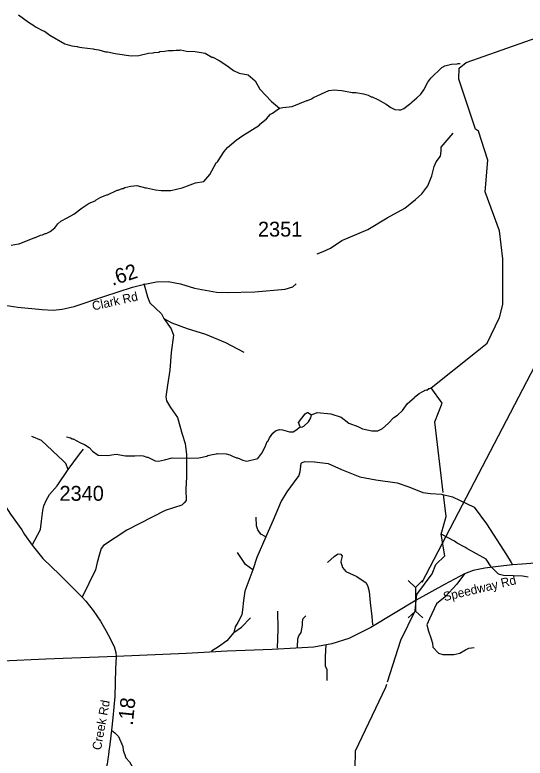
# Model space of a CAD drawing. Extents: x 1248224 to 1454986, y 825081 to 985870.
# Drawn here: x 1389833 to 1394113, y 878376 to 884612 of the extents above; entities that cross this region are included whole.
import ezdxf

# ---------------------------------------------------------------- set-up
doc = ezdxf.new("R2010")
doc.units = 0
for name, color, linetype in [('Exist Hydrographic Creek Single Shore', 7, 'Continuous'), ('Exist Hydrographic Misc Water Feature', 7, 'Continuous'), ('Exist Road Non-System Type 51', 7, 'Continuous'), ('Exist Road Secondary Mileage Hundredths English Label', 7, 'Continuous'), ('Exist Road Secondary Structure Culvert CELL', 7, 'Continuous'), ('Exist Road Secondary Structure Culvert Number Label', 7, 'Continuous'), ('Exist Road Secondary Type 51 Attributed', 7, 'Continuous'), ('Exist Road Secondary Type 51 Label', 7, 'Continuous'), ('Exist Road Secondary Type 51 Number Label', 7, 'Continuous')]:
    doc.layers.add(name, color=color, linetype=linetype)

msp = doc.modelspace()

# ---------------------------------------------------------------- linework, layer by layer
at = {"layer": 'Exist Hydrographic Creek Single Shore'}
for points in [[(1393696.2, 881780.9), (1393794, 881859.2), (1393899, 882073.7), (1393925.9, 882181.5), (1393925.9, 882565.6), (1393896.9, 882799.3), (1393778.9, 883126.7), (1393800.9, 883392.2), (1393722.9, 883636.6), (1393697.9, 883653.6), (1393556.9, 884073.3), (1393559, 884165.2), (1393617.9, 884213.3), (1394508, 884526.9)], [(1392958.2, 879015.7), (1393069.1, 879365.2), (1393191.8, 879613.2), (1393200.2, 879701.1), (1393203.8, 879749.3), (1393333.8, 879921.5), (1393362.7, 880000.5), (1393438.5, 880073.2), (1393409.1, 880255.1), (1393449.6, 880402.3), (1393427.8, 880588.7)]]:
    msp.add_lwpolyline(points, dxfattribs=at)
at = {"layer": 'Exist Hydrographic Misc Water Feature'}
for points in [[(1389863.9, 884612.5), (1389946.6, 884552.6), (1389992, 884523.7), (1390005.7, 884511.4), (1390069, 884478), (1390080.7, 884475.8), (1390125.9, 884440.8), (1390250.7, 884370.1), (1390310.3, 884352.8), (1390354.2, 884347.8), (1390362.1, 884343.7), (1390394, 884339), (1390489.8, 884328.8), (1390497.8, 884324.7), (1390537.6, 884319.8), (1390593.2, 884302.6), (1390609.2, 884302.3), (1390673, 884288.8), (1390808.5, 884269.9), (1390872.6, 884272.4), (1390953, 884290.7), (1390993.1, 884293.7), (1391001.2, 884297.5), (1391041.3, 884300.7), (1391049.4, 884304.5), (1391089.4, 884307.6), (1391121.5, 884314.9), (1391161.5, 884314), (1391185.6, 884317.5), (1391201.6, 884315.2), (1391217.6, 884316.8), (1391222.4, 884319.3), (1391273.4, 884307.6), (1391345.8, 884305.9), (1391429.1, 884292.1), (1391484.4, 884258.9), (1391492.4, 884258.8), (1391547.7, 884229.6), (1391610.9, 884188.1), (1391665.9, 884147), (1391713.4, 884122), (1391789.2, 884108.3), (1391847.8, 884059.4), (1391886.6, 883990.3), (1391984.3, 883884.2), (1392053.1, 883830.1)], [(1392053.1, 883830.1), (1392079.2, 883836.1), (1392159.4, 883844.3), (1392280.5, 883893.6), (1392288.5, 883893.4), (1392320.9, 883908.7), (1392337.1, 883920.3), (1392466.4, 883977.5), (1392514.6, 883984.3), (1392538.4, 883979.8), (1392576.4, 883979), (1392662, 883961.2), (1392692, 883960.4), (1392755.8, 883951.1), (1392797.5, 883938.2), (1392821.3, 883925.7), (1392829.2, 883925.5), (1392876.8, 883902.4), (1392947.9, 883862.9), (1392987.3, 883834), (1393018.9, 883817.3), (1393054.9, 883814.5), (1393070.9, 883816.2), (1393095.2, 883827.7), (1393144, 883862.5), (1393158.2, 883874.2), (1393164.4, 883884.1), (1393205.1, 883915.2), (1393237.8, 883946.5), (1393264.5, 883983.8), (1393298, 884049), (1393320.7, 884080.5), (1393414.6, 884170.4), (1393438.9, 884185.9), (1393495.2, 884198.6), (1393543.3, 884201.6), (1393551.4, 884205.4), (1393569.2, 884204.7)], [(1389801.6, 882681.3), (1389862.2, 882691.7), (1389867.9, 882690), (1389999.4, 882744.7), (1390007.4, 882744.5), (1390047.8, 882763.5), (1390063.9, 882767.2), (1390088.1, 882778.6), (1390096.1, 882778.5), (1390128.5, 882793.8), (1390169.2, 882826.8), (1390193.8, 882858.3), (1390218.4, 882881.8), (1390272.9, 882908.5), (1390327.7, 882941.3), (1390398.8, 882993.9), (1390457, 883031.5), (1390506.1, 883053.3), (1390514.3, 883061.1), (1390554.8, 883082.2), (1390603.2, 883103.1), (1390611.2, 883102.9), (1390692, 883141.1), (1390700, 883140.9), (1390732.3, 883156.2), (1390740.3, 883156), (1390756.5, 883163.7), (1390804.7, 883174.6), (1390856.9, 883179.5), (1390928.5, 883159.9), (1390935.8, 883160.8), (1391011.2, 883144.5), (1391060, 883139), (1391140, 883139.2), (1391236.5, 883161.1), (1391349.4, 883202.6), (1391417.6, 883213), (1391466.9, 883272), (1391521.1, 883370.7), (1391527.1, 883372.6), (1391531.2, 883378.5), (1391587.2, 883467.2), (1391615.9, 883498.6), (1391689.2, 883560.9), (1391746.1, 883601.6), (1391884, 883686.5), (1391886.1, 883691.8), (1391944.1, 883739.7), (1391978, 883780.3), (1391994.2, 883788), (1392053.1, 883830.1)], [(1393425.8, 880605.5), (1393356.7, 881197), (1393416.7, 881355.3), (1393325.6, 881483.8), (1393696.2, 881780.9)], [(1392321.9, 881255.7), (1392367.6, 881275.3), (1392483.4, 881264.7), (1392570.8, 881236.8), (1392633.7, 881187.5), (1392708.4, 881159.8), (1392748.7, 881139), (1392828.4, 881123.2), (1392876.4, 881122.2), (1392916.8, 881141.3), (1392963.7, 881184.2), (1393010.8, 881233.1), (1393043.2, 881254.5), (1393084.1, 881293.5), (1393125.4, 881352.6), (1393182.4, 881399.2), (1393184.5, 881405.2), (1393223.1, 881434.3), (1393255.6, 881453.6), (1393279.8, 881465.1), (1393287.8, 881464.8), (1393304.1, 881476.5), (1393312.1, 881476.3), (1393325.6, 881483.8)], [(1392226.2, 881157.2), (1392211.8, 881192.8), (1392267.4, 881265.5), (1392283.6, 881275.2), (1392291.6, 881275), (1392321.9, 881255.7)], [(1392226.2, 881157.2), (1392241, 881154.2), (1392257.1, 881161.8), (1392296, 881198.9), (1392314.6, 881230.5), (1392321.9, 881255.7)], [(1390267, 881071.8), (1390298.9, 881063), (1390314.7, 881054.7), (1390322.6, 881054.5), (1390384, 881021.2), (1390417.6, 881008.5), (1390455.1, 880983.7), (1390484.4, 880953), (1390531.7, 880918.1), (1390611.3, 880916.3), (1390683.8, 880926.7), (1390759.6, 880913.1), (1390839.6, 880911.3), (1390887.7, 880916.2), (1390909.6, 880913.7), (1390939.3, 880901.1), (1390947.3, 880900.9), (1391010.7, 880871.5), (1391038.7, 880868.9), (1391086.9, 880877.8), (1391151.3, 880896.3), (1391299.2, 880893.2), (1391375.3, 880895.4), (1391443.6, 880910), (1391451.7, 880915.7), (1391492, 880924.8), (1391523.9, 880928.1), (1391532, 880931.9), (1391604, 880930.4), (1391635.9, 880921.7), (1391657.5, 880909.3), (1391691.3, 880896.4), (1391699.3, 880896.3), (1391744.9, 880875.3), (1391778.6, 880866.6), (1391870.2, 880890.9), (1391903.3, 880935.3), (1391931.7, 880988.1), (1391950.2, 881032.7), (1391956.4, 881038.5), (1391969, 881064.3), (1391995.9, 881103.6), (1392020.3, 881123), (1392052.5, 881134.4), (1392076.5, 881131.8), (1392136.1, 881114.5), (1392168.1, 881113.8), (1392190.4, 881127.3), (1392226.2, 881157.2)], [(1394137.7, 879895.2), (1394089.9, 879902.1), (1393930, 879909.7), (1393898.2, 879916.4), (1393886.4, 879922.7), (1393827.6, 879982.3), (1393785.1, 880046.8), (1393623, 880134.4), (1393607.2, 880146.7), (1393543.9, 880180.1), (1393520.2, 880196.6), (1393409.1, 880255.1)], [(1393781.4, 876821.7), (1393478, 877069.3), (1393347, 877213), (1393198, 877659.2), (1393028.9, 877945), (1392727, 878236.6), (1392686, 878286.8), (1392688.9, 878437.7), (1392944.3, 878971.9), (1392952.5, 878997.9)]]:
    msp.add_lwpolyline(points, dxfattribs=at)
at = {"layer": 'Exist Road Non-System Type 51'}
for points in [[(1392368.9, 882607.2), (1392419.3, 882628.3), (1392479.9, 882656.3), (1392575.5, 882719.3), (1392794.5, 882812.5), (1392955.3, 882908.2), (1393104.5, 882989.8), (1393193.1, 883062.1), (1393246.7, 883111.1), (1393295.6, 883178.7), (1393330.5, 883262.6), (1393349.2, 883339.6), (1393365.5, 883379.2), (1393402.8, 883428.2), (1393407.5, 883470.2), (1393409.8, 883502.9), (1393509.6, 883618.6)], [(1390914.2, 882358.1), (1390945.9, 882247.3), (1390964.6, 882196), (1391062.4, 882105), (1391083.4, 882065.4), (1391148.7, 882028.1), (1391276.8, 881981.4), (1391430.7, 881932.5), (1391600.8, 881864.8), (1391752.3, 881783.2)], [(1391083.4, 882065.4), (1391143.8, 881977.1), (1391162.4, 881925.8)], [(1391162.4, 881925.8), (1391143.8, 881778.9), (1391132.1, 881631.9), (1391113.5, 881506), (1391099.5, 881408.1), (1391104.2, 881373.1), (1391139.1, 881317.1), (1391197.4, 881233.2), (1391236.9, 881094.3), (1391260.3, 881017.4), (1391271.9, 880924.1), (1391271.9, 880737.5), (1391267.2, 880633.5), (1391269.5, 880537.9), (1391253.2, 880519.2), (1391232.2, 880498.2), (1391094.7, 880453.9), (1390773.1, 880288.4), (1390575.5, 880161), (1390556.9, 880135.3), (1390542.9, 880088.7), (1390521.9, 880018.7), (1390510.3, 879955.8), (1390396.1, 879727.2)], [(1390279.8, 880796.9), (1390261.2, 880848.2), (1390237.9, 880871.5), (1390056.1, 881041.8), (1389974.5, 881074.4)], [(1390279.8, 880796.9), (1390375.4, 880927.5), (1390408, 880969.5)], [(1392229.1, 880826.3), (1392238.2, 880852.7), (1392266.2, 880864.4), (1392345.4, 880862.1), (1392461.9, 880848.1), (1392573.8, 880799.1), (1392727.6, 880736.1), (1392860.4, 880710.5), (1393039.9, 880684.8), (1393137.8, 880652.2), (1393255.4, 880605.8), (1393318.3, 880596.5), (1393411.6, 880591.8), (1393504.8, 880568.5), (1393686.6, 880482.2), (1393789.1, 880342.3), (1393956.9, 880081.1), (1393996.5, 880018.1), (1394005.8, 879998.3)], [(1389979.3, 880164.2), (1390023.5, 880246.5), (1390046.8, 880293.2), (1390056.1, 880363.1), (1390067.7, 880454.1), (1390077.1, 880493.7), (1390095.7, 880538), (1390123.7, 880589.3), (1390188.9, 880661.6), (1390279.8, 880796.9)], [(1392229.1, 880826.3), (1392224.4, 880779.6), (1392215.1, 880747), (1392175.5, 880693.3), (1392114.9, 880609.4), (1392065.9, 880532.4), (1392000.7, 880372.4), (1391937.8, 880232.4)], [(1391937.8, 880232.4), (1391895.9, 880254.1), (1391870.3, 880291.5), (1391858.6, 880324.1), (1391856.3, 880398.7)], [(1391937.8, 880232.4), (1391863.2, 880059.9), (1391828.3, 879957.3), (1391760.8, 879776.7), (1391751.5, 879699.8), (1391742.2, 879620.5), (1391737.5, 879578.5), (1391702.6, 879513.2), (1391681.6, 879478.2), (1391669.9, 879429.3)], [(1391828.3, 879957.3), (1391767.8, 879999.9), (1391700.2, 880100.2)], [(1392456.2, 880018), (1392512.1, 880069.3), (1392530.8, 880083.3), (1392544.8, 880090.3), (1392568.1, 880087.9), (1392577.4, 880071.6), (1392568.1, 880025), (1392568.1, 880022.6), (1392582, 879976), (1392610, 879941), (1392700.9, 879901.4), (1392780.1, 879847.7), (1392794.1, 879817.4), (1392803.4, 879775.4), (1392812.8, 879682.1), (1392826.7, 879565.5), (1392833.7, 879493.2)], [(1393603.4, 879921.7), (1393539.1, 879836.3), (1393441.2, 879729), (1393369, 879670.7), (1393310.7, 879544.8), (1393289.7, 879493.5), (1393301.4, 879442.2), (1393322.4, 879386.2), (1393336.3, 879339.6), (1393338.7, 879306.9), (1393385.3, 879255.6), (1393422.6, 879246.3), (1393513.5, 879246.3), (1393564.7, 879255.6), (1393611.3, 879283.6), (1393641.6, 879297.6), (1393685.9, 879304.6)], [(1392034.4, 879299.7), (1392041.4, 879458.3), (1392039.1, 879609.9)], [(1391669.9, 879429.3), (1391732.9, 879475.9), (1391809.8, 879552.9)], [(1392202.2, 879306.7), (1392206.8, 879376.6), (1392213.8, 879402.3), (1392234.8, 879430.3), (1392244.1, 879490.9), (1392246.5, 879518.9), (1392251.1, 879546.9), (1392274.4, 879570.2)], [(1391669.9, 879429.3), (1391611.7, 879359.3), (1391541.8, 879310.3), (1391482.6, 879272.7)], [(1392442.3, 879329.7), (1392435.2, 879225.1), (1392435.2, 879150.4), (1392449.2, 879120.1), (1392449.2, 879026.8)], [(1390643.5, 878610), (1390671.3, 878587), (1390701.3, 878557), (1390737.5, 878474.9), (1390742.3, 878443.4), (1390764.4, 878378.6), (1390794.3, 878343.9), (1390818, 878306), (1390841.6, 878261.9), (1390868.4, 878235), (1390912.6, 878212.9), (1390956.8, 878186.1), (1390971, 878159.3), (1390991.5, 878099.3), (1391012, 878003), (1391032.5, 877980.9), (1391067.2, 877973), (1391114.5, 877979.3), (1391142.9, 877993.5), (1391182.3, 878036.2)]]:
    msp.add_lwpolyline(points, dxfattribs=at)
at = {"layer": 'Exist Road Secondary Structure Culvert CELL'}
for p, q in [((1393131.8, 879865.2), (1393192.4, 879808)), ((1393252.8, 879865.5), (1393192.4, 879808)), ((1393192.4, 879808), (1393192.9, 879609.7)), ((1393132.6, 879552.2), (1393192.9, 879609.7)), ((1393253.5, 879552.5), (1393192.9, 879609.7))]:
    msp.add_line(p, q, dxfattribs=at)
at = {"layer": 'Exist Road Secondary Structure Culvert Number Label'}
msp.add_line((1393249.4, 879853.7), (1394683.5, 882607.2), dxfattribs=at)
at = {"layer": 'Exist Road Secondary Type 51 Attributed'}
for points in [[(1388956.7, 882217), (1389023.9, 882220.7), (1389446.9, 882204.2), (1389636.6, 882193.5), (1389858.6, 882161.2), (1390062.3, 882139.8), (1390155.2, 882134.6), (1390228.4, 882142.4), (1390329.9, 882165.6), (1390580.3, 882250), (1390818.7, 882326.6), (1390909.1, 882349.8), (1391021.6, 882372.4), (1391118.2, 882376), (1391222, 882354.5), (1391340.2, 882318.7), (1391522.8, 882286.4), (1391612.3, 882282.9), (1391845, 882290), (1392099.2, 882311.5), (1392163.9, 882330.5), (1392192.6, 882356.7)], [(1388956.7, 882217), (1389010.8, 881890.6), (1389049.7, 881693.1), (1389086.9, 881581.3), (1389120.9, 881489), (1389151.5, 881430), (1389269.7, 881238.9), (1389415.3, 881013.8), (1389796.8, 880424), (1389891.9, 880290.5), (1389914.6, 880251.6), (1389979.3, 880164.2), (1390068.3, 880052.4), (1390210.7, 879913.2), (1390357.4, 879766.7), (1390396.1, 879727.2), (1390427, 879693.8), (1390490.1, 879614.4), (1390551.6, 879525.4), (1390596.9, 879447.6), (1390616.3, 879410.4), (1390664.6, 879312.3), (1390679.2, 879263.7), (1390682.4, 879229.7)], [(1394344.9, 880023), (1394089.2, 880004.5), (1394005.8, 879998.3), (1393886.8, 879984.3), (1393774.5, 879971.4), (1393677, 879951.1), (1393603.4, 879921.7), (1393436.7, 879834.1), (1393200.2, 879701.1), (1392817.7, 879471.3), (1392634.8, 879379.8), (1392490.4, 879336.5), (1392341.2, 879307.6), (1391992.3, 879288.3), (1391614.5, 879273.9), (1391270.4, 879254.6), (1390682.4, 879229.7)], [(1390682.4, 879229.7), (1390311.7, 879215.2), (1390092.1, 879205.4), (1389726.8, 879189.3), (1389326.4, 879165.7), (1389080.8, 879161.2), (1388909.3, 879153.4), (1388510, 879124.9), (1388393.7, 879123.7), (1388292.1, 879122.5), (1388164.6, 879111.3), (1388074.9, 879095.3), (1387978.3, 879069.3), (1387895.3, 879035.8), (1387827.2, 879006.1), (1387757.9, 878962.7), (1387709.6, 878933), (1387516.9, 878787), (1387405.6, 878705.7), (1387232.3, 878575.6), (1387093.6, 878471.5), (1386983.4, 878415.8), (1386874.5, 878377.4)], [(1390682.4, 879229.7), (1390677.3, 879125.9), (1390672, 878893.7), (1390653.4, 878715.3), (1390643.5, 878610), (1390628.7, 878489.2), (1390620.8, 878434.7), (1390618.1, 878402.7), (1390613.5, 878370.8), (1390606.4, 878326.8), (1390599, 878297.1), (1390589.5, 878273.2)]]:
    msp.add_lwpolyline(points, dxfattribs=at)

# ---------------------------------------------------------------- texts
at = {"layer": 'Exist Road Secondary Mileage Hundredths English Label'}
for s, rotation, p in [('.62', 17.81219, (1390651.5, 882338.5)), ('.18', 84.05796, (1390821.4, 878646.7))]:
    msp.add_text(s, height=125, rotation=rotation, dxfattribs=at).set_placement(p)
at = {"layer": 'Exist Road Secondary Type 51 Label'}
for s, rotation, p in [('Clark Rd', 12.70363, (1390489.8, 882131.1)), ('Speedway Rd', 13.37982, (1393435.9, 879692.5)), ('Creek Rd', 79.69888, (1390554.6, 878439))]:
    msp.add_text(s, height=75, rotation=rotation, dxfattribs=at).set_placement(p)
at = {"layer": 'Exist Road Secondary Type 51 Number Label'}
for s, p in [('2351', (1391871.8, 882751.9)), ('2340', (1390207.3, 880535.4))]:
    msp.add_text(s, height=125, dxfattribs=at).set_placement(p)

doc.saveas('drawing.dxf')
